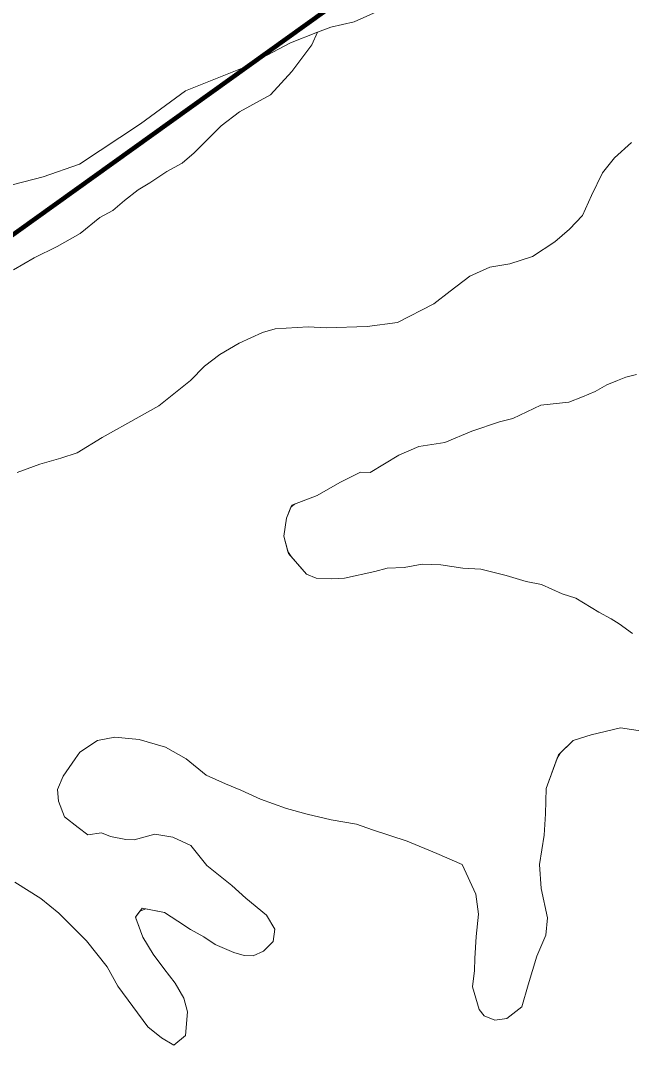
# Model space of a CAD drawing. Extents: x 553962 to 842807, y 8883888 to 9032388.
# Drawn here: x 675627 to 677671, y 8955492 to 8958969 of the extents above; entities that cross this region are included whole.
import ezdxf

# ---------------------------------------------------------------- set-up
doc = ezdxf.new("R2010")
doc.units = 0
doc.header["$LTSCALE"] = 160
for name, color, linetype, lineweight in [('21', 7, 'Continuous', 25), ('27', 7, 'Continuous', 90), ('4', 7, 'Continuous', 13)]:
    doc.layers.add(name, color=color, linetype=linetype, lineweight=lineweight)

msp = doc.modelspace()

# ---------------------------------------------------------------- linework, layer by layer
at = {"layer": '21'}
msp.add_spline([(665209.5, 8949437.1), (665261.8, 8949907.3), (665888.8, 8950560.5), (666750.9, 8951187.5), (667665.3, 8951814.5), (668344.5, 8952363.1), (668788.7, 8952911.7), (669180.6, 8953564.9), (669154.4, 8954270.2), (669755.3, 8954662.1), (670486.8, 8955027.9), (671218.3, 8955785.5), (671166.1, 8956360.3), (671531.8, 8956726), (671479.6, 8956987.3), (670957.1, 8957405.3), (670695.8, 8957849.4), (671139.9, 8958502.5), (671845.3, 8959207.9), (672394, 8958789.9), (673047.1, 8959234), (673465.1, 8959834.9), (673177.7, 8960461.9), (673987.6, 8960749.3), (675163.2, 8960879.9), (676103.7, 8960906.1), (677253.2, 8961428.6), (677697.4, 8961559.2), (678115.4, 8962133.9), (678611.8, 8962369.1), (678820.8, 8962919.9), (679291, 8963704.1), (679918, 8964226.8), (679944.1, 8964697.3), (679709, 8965272.3), (679291, 8966004.2), (678115.4, 8966945.2)], degree=3, dxfattribs=at)
at = {"layer": '27'}
msp.add_lwpolyline([(675245, 8966459.9), (679425.4, 8960995.9), (674256, 8957288.3), (673931.9, 8951754.5)], dxfattribs=at)
msp.add_spline([(637260.6, 8972975.8), (641524.5, 8971056.2), (652526.1, 8965412.7), (653164.3, 8965062.8), (670790.5, 8953770.1), (686194, 8943929.9), (696283.3, 8937647.1)], degree=3, dxfattribs=at)
at = {"layer": '4'}
for points in [[(676847.8, 8959012.2), (676743.3, 8958964.7), (676664.8, 8958947.2), (676621, 8958930.3), (676601.3, 8958888.2), (676535, 8958798.9), (676462.9, 8958721.2), (676359.1, 8958663.5), (676298.5, 8958617.4), (676208, 8958527.1), (676167.5, 8958491.7), (676115.7, 8958464.4), (676058.6, 8958425.8), (676019.7, 8958403), (675974, 8958366.6), (675934.8, 8958333.7), (675892.1, 8958309.8), (675825.5, 8958256.4), (675749.2, 8958213.4)], [(675603, 8958134.8), (675671.7, 8958175.5), (675749.2, 8958213.4), (675825.5, 8958256.4), (675892.1, 8958309.8), (675934.8, 8958333.7), (675974, 8958366.6), (676019.7, 8958403), (676058.6, 8958425.8), (676115.7, 8958464.4), (676167.5, 8958491.7), (676208, 8958527.1), (676298.5, 8958617.4), (676359.1, 8958663.5), (676462.9, 8958721.2), (676535, 8958798.9), (676601.3, 8958888.2), (676621, 8958930.3), (676530.3, 8958895.2), (676373.8, 8958812.7), (676178.3, 8958734.2), (676027.8, 8958623.7), (675823.3, 8958489.2), (675701.8, 8958445.7), (675532.3, 8958402.2)], [(677671.8, 8958560.7), (677615.2, 8958509.5), (677575, 8958459.7), (677537.6, 8958383.2), (677507.8, 8958317), (677463.7, 8958271), (677414.6, 8958228.7), (677340.2, 8958179.8), (677264.3, 8958155.1), (677197.1, 8958144.3), (677130.2, 8958113.3), (677064.6, 8958063.3), (677010.4, 8958021), (676887.9, 8957959), (676786.5, 8957945.5), (676649.6, 8957940.5), (676588.7, 8957943.8), (676478.3, 8957937.8), (676436.6, 8957924.7), (676358.2, 8957889.8), (676293.8, 8957851.2), (676242.2, 8957812.7), (676195.6, 8957764.1), (676089.8, 8957679.4), (676022.9, 8957642.1), (675899.1, 8957573.8), (675815.8, 8957522.3), (675761.5, 8957504.1), (675690.6, 8957484.5), (675614.7, 8957455.9)], [(675614.7, 8957455.9), (675690.6, 8957484.5), (675761.5, 8957504.1), (675815.8, 8957522.3), (675899.1, 8957573.8), (676022.9, 8957642.1), (676089.8, 8957679.4), (676195.6, 8957764.1), (676242.2, 8957812.7), (676293.8, 8957851.2), (676358.2, 8957889.8), (676436.6, 8957924.7), (676478.3, 8957937.8), (676588.7, 8957943.8), (676649.6, 8957940.5), (676786.5, 8957945.5), (676887.9, 8957959), (677010.4, 8958021), (677064.6, 8958063.3), (677130.2, 8958113.3), (677197.1, 8958144.3), (677264.3, 8958155.1), (677340.2, 8958179.8), (677414.6, 8958228.7), (677463.7, 8958271), (677507.8, 8958317), (677537.6, 8958383.2), (677575, 8958459.7), (677615.2, 8958509.5), (677671.8, 8958560.7)], [(675749.2, 8958213.4), (675671.7, 8958175.5), (675603, 8958134.8)], [(676523, 8957185.3), (676507.9, 8957242.8), (676516.3, 8957303.4), (676534.8, 8957347.4), (676619.3, 8957379.7), (676695.6, 8957422.7), (676764.1, 8957457.1), (676797, 8957455.9), (676893, 8957514.7), (676959.9, 8957542.8), (677046.7, 8957556.2), (677136.8, 8957594.9), (677229.3, 8957625.9), (677274.1, 8957637), (677368.2, 8957681.9), (677462.1, 8957691.5), (677507.3, 8957709.5), (677550.3, 8957727.6), (677588.8, 8957750.2), (677625.1, 8957763.8), (677652.2, 8957775.1), (677688.4, 8957784.2)], [(677688.4, 8957784.2), (677652.2, 8957775.1), (677625.1, 8957763.8), (677588.8, 8957750.2), (677550.3, 8957727.6), (677507.3, 8957709.5), (677462.1, 8957691.5), (677368.2, 8957681.9), (677274.1, 8957637), (677229.3, 8957625.9), (677136.8, 8957594.9), (677046.7, 8957556.2), (676959.9, 8957542.8), (676893, 8957514.7), (676797, 8957455.9), (676764.1, 8957457.1), (676695.6, 8957422.7), (676619.3, 8957379.7), (676543.4, 8957350.7), (676531.6, 8957339.7), (676516.3, 8957303.4), (676507.9, 8957242.8), (676521.3, 8957191.6), (676532.1, 8957174.7), (676583.3, 8957115.8)], [(677675, 8956917.6), (677630.4, 8956949.6), (677603.1, 8956965.8), (677562.1, 8956988.8), (677485.1, 8957035.9), (677439.9, 8957050.2), (677370, 8957081.8), (677319.5, 8957091.2), (677251.7, 8957111.3), (677167.5, 8957132.1), (677106.7, 8957135.5), (677033.5, 8957146.9), (676971.4, 8957149.1), (676910.2, 8957138.6), (676854.2, 8957135.5), (676812, 8957124.3), (676711, 8957102.5), (676669, 8957100.1), (676615.8, 8957102), (676583.3, 8957115.8), (676523, 8957185.3)], [(676583.3, 8957115.8), (676615.8, 8957102), (676669, 8957100.1), (676711, 8957102.5), (676812, 8957124.3), (676854.2, 8957135.5), (676910.2, 8957138.6), (676971.4, 8957149.1), (677033.5, 8957146.9), (677106.7, 8957135.5), (677167.5, 8957132.1), (677251.7, 8957111.3), (677319.5, 8957091.2), (677370, 8957081.8), (677439.9, 8957050.2), (677485.1, 8957035.9), (677562.1, 8956988.8), (677603.1, 8956965.8), (677630.4, 8956949.6)], [(677630.4, 8956949.6), (677675, 8956917.6)], [(677730.6, 8956587), (677634.7, 8956601.8), (677536.2, 8956577.4), (677475.9, 8956559.2), (677433.8, 8956517.6), (677423.1, 8956500.2), (677386.5, 8956398.7), (677383.5, 8956313.8), (677379.7, 8956241.6), (677363.6, 8956143.2), (677369.6, 8956063.1), (677390.2, 8955964.7), (677385.4, 8955907.5), (677355, 8955837.2), (677325.3, 8955741.2), (677304.9, 8955667), (677254.1, 8955628.2), (677214.5, 8955622), (677178.3, 8955637.2), (677161.2, 8955658.1), (677139.8, 8955733.7), (677145.6, 8955789.3), (677147.2, 8955829.2), (677152, 8955902.7), (677160, 8955977.7), (677150.4, 8956044.8), (677104.8, 8956143.5), (677019.8, 8956180.7), (676921, 8956222.2), (676804.4, 8956259.3), (676750.5, 8956279), (676666, 8956293.4), (676585.5, 8956312.7), (676516.4, 8956331.6), (676430, 8956362.6), (676363.8, 8956392.8), (676312.5, 8956413.7), (676247.6, 8956442.6), (676181, 8956497), (676111.3, 8956536.2), (676023.4, 8956562.1), (675942.5, 8956570.1), (675883.8, 8956559.4), (675825.3, 8956519.6), (675809.3, 8956497.3), (675769.2, 8956439.1), (675749.8, 8956395.4), (675753.5, 8956356), (675773.2, 8956303.2), (675818.9, 8956267.4), (675851.1, 8956243.4), (675897, 8956249.4), (675927, 8956237), (675978.6, 8956227.5), (676006.5, 8956226.5), (676075.7, 8956245.7), (676136.2, 8956234.7), (676196.1, 8956207.2), (676249.6, 8956140.6), (676333.5, 8956072.9), (676380.2, 8956030.7), (676449.2, 8955973.7), (676478.1, 8955927), (676471.5, 8955885.4), (676439.9, 8955853.5), (676405.2, 8955838.2), (676374.7, 8955839.3), (676340.8, 8955849.4), (676278.3, 8955875.7), (676239.9, 8955901.2), (676195.1, 8955925.6), (676153, 8955953.7), (676108.3, 8955983.2), (676045.3, 8955995.6), (676026, 8955987.3), (676012.7, 8955970.1), (676012.5, 8955963.7)], [(676380.2, 8956030.7), (676333.5, 8956072.9), (676249.6, 8956140.6), (676196.1, 8956207.2), (676136.2, 8956234.7), (676075.7, 8956245.7), (676006.5, 8956226.5), (675978.6, 8956227.5), (675927, 8956237), (675897, 8956249.4), (675851.1, 8956243.4), (675818.9, 8956267.4), (675773.2, 8956303.2), (675753.5, 8956356), (675749.8, 8956395.4), (675769.2, 8956439.1), (675809.3, 8956497.3), (675825.3, 8956519.6), (675883.8, 8956559.4), (675942.5, 8956570.1), (676023.4, 8956562.1), (676111.3, 8956536.2), (676181, 8956497), (676247.6, 8956442.6), (676312.5, 8956413.7), (676363.8, 8956392.8), (676430, 8956362.6), (676516.4, 8956331.6), (676585.5, 8956312.7), (676666, 8956293.4), (676750.5, 8956279), (676804.4, 8956259.3), (676921, 8956222.2), (677019.8, 8956180.7), (677104.8, 8956143.5), (677150.4, 8956044.8), (677160, 8955977.7), (677152, 8955902.7), (677147.2, 8955829.2), (677145.6, 8955789.3), (677139.8, 8955733.7), (677161.2, 8955658.1), (677178.3, 8955637.2), (677214.5, 8955622), (677254.1, 8955628.2), (677304.9, 8955667), (677325.3, 8955741.2), (677355, 8955837.2), (677385.4, 8955907.5), (677390.2, 8955964.7), (677369.6, 8956063.1), (677363.6, 8956143.2), (677379.7, 8956241.6), (677383.5, 8956313.8), (677386.5, 8956398.7), (677426.8, 8956510.6), (677475.9, 8956559.2), (677536.2, 8956577.4), (677634.7, 8956601.8), (677730.6, 8956587)], [(676012.5, 8955963.7), (676035.6, 8955900.7), (676070.4, 8955843.7), (676105.5, 8955795.5), (676144.4, 8955745.9), (676173.1, 8955696.7), (676185.4, 8955650.6), (676178.8, 8955570.9), (676139.6, 8955539.3), (676098.6, 8955563.6), (676053, 8955600.7), (675952.5, 8955736.2), (675916.7, 8955800.9), (675847.4, 8955888.3), (675754.3, 8955980.4), (675693.8, 8956029.5), (675607, 8956084.6)], [(675607, 8956084.6), (675693.8, 8956029.5), (675754.3, 8955980.4), (675847.4, 8955888.3), (675916.7, 8955800.9), (675952.5, 8955736.2), (676053, 8955600.7), (676098.6, 8955563.6), (676139.6, 8955539.3), (676178.8, 8955570.9), (676185.4, 8955650.6), (676173.1, 8955696.7), (676144.4, 8955745.9), (676105.5, 8955795.5), (676070.4, 8955843.7), (676035.6, 8955900.7), (676011, 8955967.8), (676034, 8955997.8), (676108.3, 8955983.2), (676153, 8955953.7), (676195.1, 8955925.6), (676239.9, 8955901.2), (676278.3, 8955875.7), (676340.8, 8955849.4), (676374.7, 8955839.3), (676405.2, 8955838.2), (676439.9, 8955853.5), (676471.5, 8955885.4), (676478.1, 8955927), (676449.2, 8955973.7), (676380.2, 8956030.7)]]:
    msp.add_lwpolyline(points, dxfattribs=at)

doc.saveas('drawing.dxf')
